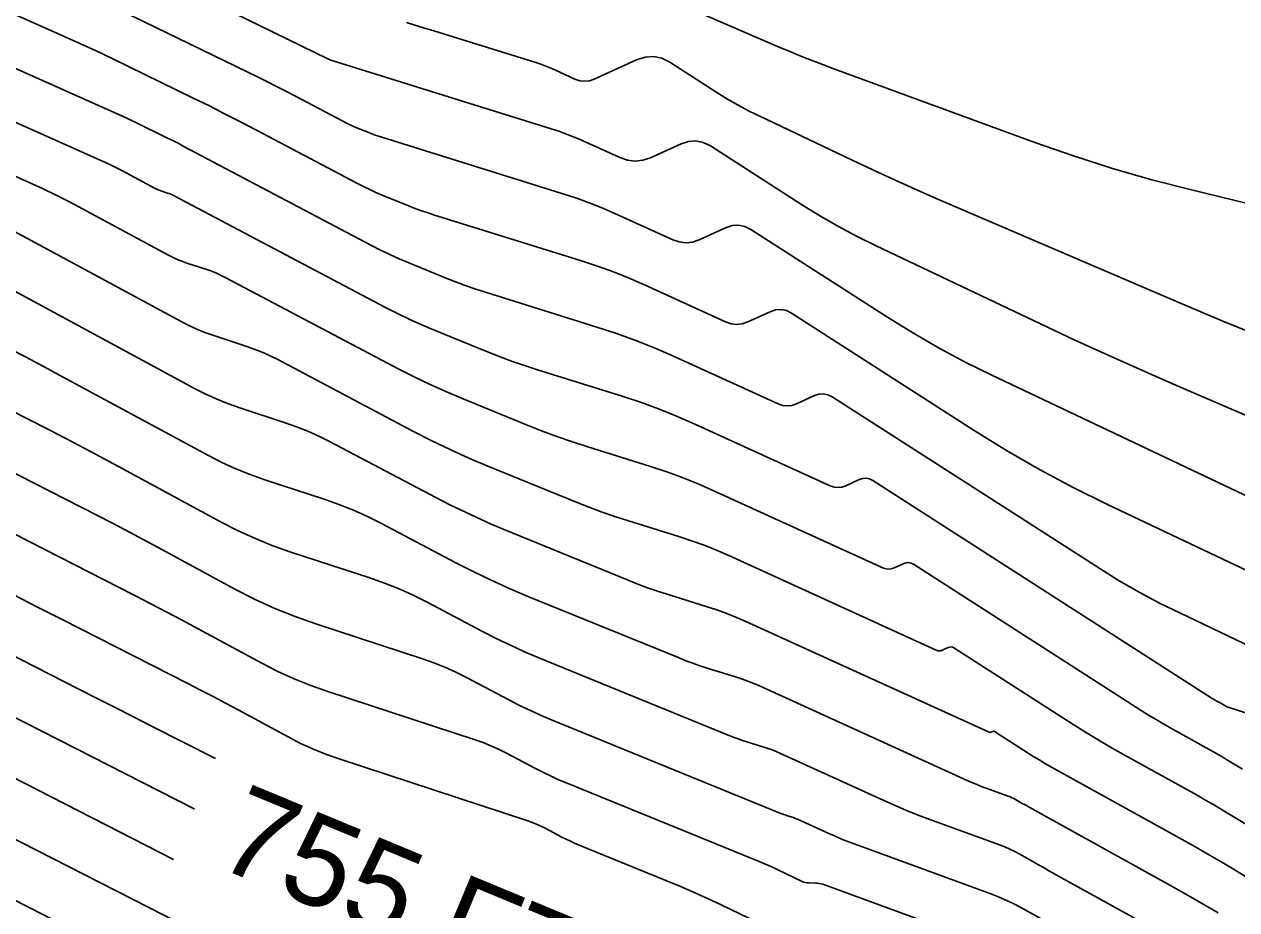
# Model space of a CAD drawing. Extents: x 1354696 to 1366163, y 660729 to 670380.
# Drawn here: x 1361389.9 to 1361471.3, y 664955.7 to 665015.2 of the extents above; entities that cross this region are included whole.
import ezdxf

# ---------------------------------------------------------------- set-up
doc = ezdxf.new("R2010")
doc.units = 0
doc.layers.add('R_Contour Annot', color=7, linetype='Continuous')
doc.layers.add('R_Contours', color=7, linetype='Continuous')

msp = doc.modelspace()

# ---------------------------------------------------------------- linework, layer by layer
at = {"layer": 'R_Contours'}
for points in [[(1361498.018, 664977.706), (1361467.279, 664990.932), (1361464.981, 664991.933), (1361462.692, 664992.955), (1361460.413, 664993.999), (1361458.144, 664995.063), (1361447.108, 665000.3), (1361445.842, 665000.925), (1361444.599, 665001.59), (1361443.377, 665002.294), (1361442.177, 665003.038), (1361435.989, 665007.01), (1361435.511, 665007.246), (1361435.023, 665007.349), (1361434.526, 665007.317), (1361434.019, 665007.152), (1361431.971, 665006.221), (1361431.459, 665006.047), (1361430.948, 665005.989), (1361430.436, 665006.047), (1361429.924, 665006.222), (1361427.589, 665007.286), (1361427.026, 665007.532), (1361426.456, 665007.76), (1361425.879, 665007.97), (1361425.295, 665008.163), (1361410.449, 665012.797), (1361410.439, 665012.801), (1361410.427, 665012.806), (1361410.42, 665012.809), (1361410.384, 665012.828), (1361410.371, 665012.835), (1361410.357, 665012.842), (1361392.152, 665021.734)], [(1361384.679, 665017.918), (1361392.588, 665014.383), (1361393.681, 665013.889), (1361394.77, 665013.386), (1361395.854, 665012.873), (1361396.934, 665012.351), (1361401.246, 665010.245), (1361402.322, 665009.714), (1361403.393, 665009.175), (1361404.46, 665008.627), (1361405.523, 665008.071), (1361412.303, 665004.489), (1361412.713, 665004.279), (1361413.128, 665004.079), (1361413.548, 665003.889), (1361413.973, 665003.709), (1361415.682, 665003.012), (1361416.11, 665002.842), (1361416.543, 665002.682), (1361416.978, 665002.531), (1361417.417, 665002.388), (1361427.347, 664999.288), (1361428.421, 664998.934), (1361429.483, 664998.548), (1361430.532, 664998.128), (1361431.568, 664997.675), (1361437.001, 664995.2), (1361437.375, 664995.072), (1361437.749, 664995.029), (1361438.124, 664995.072), (1361438.498, 664995.2), (1361439.997, 664995.88), (1361440.368, 664996.002), (1361440.731, 664996.025), (1361441.088, 664995.95), (1361441.438, 664995.776), (1361453.689, 664987.914), (1361455.866, 664986.565), (1361458.082, 664985.288), (1361460.338, 664984.082), (1361462.634, 664982.947), (1361481.896, 664973.806)], [(1361473.503, 664982.781), (1361454.871, 664991.623), (1361453.09, 664992.503), (1361451.34, 664993.439), (1361449.621, 664994.43), (1361447.933, 664995.476), (1361438.713, 665001.393), (1361438.299, 665001.598), (1361437.877, 665001.687), (1361437.447, 665001.659), (1361437.008, 665001.516), (1361435.235, 665000.71), (1361434.792, 665000.559), (1361434.349, 665000.509), (1361433.905, 665000.56), (1361433.462, 665000.711), (1361429.579, 665002.48), (1361428.779, 665002.83), (1361427.969, 665003.154), (1361427.15, 665003.452), (1361426.321, 665003.725), (1361413.933, 665007.593), (1361413.712, 665007.664), (1361413.493, 665007.74), (1361413.276, 665007.821), (1361413.06, 665007.907), (1361412.201, 665008.257), (1361411.988, 665008.347), (1361411.776, 665008.443), (1361411.568, 665008.543), (1361411.361, 665008.649), (1361408.108, 665010.368), (1361407.496, 665010.688), (1361406.881, 665011.004), (1361406.265, 665011.314), (1361405.645, 665011.62), (1361394.898, 665016.869)], [(1361435.33, 665015.912), (1361440.332, 665013.76), (1361441.311, 665013.347), (1361442.295, 665012.947), (1361443.285, 665012.561), (1361444.28, 665012.189), (1361457.774, 665007.248), (1361460.367, 665006.34), (1361462.983, 665005.505), (1361465.62, 665004.744), (1361468.28, 665004.057), (1361491.476, 664998.41)], [(1361415.598, 665015.286), (1361416.516, 665015.015), (1361417.43, 665014.735), (1361424.269, 665012.6), (1361424.607, 665012.488), (1361424.942, 665012.366), (1361425.273, 665012.234), (1361425.599, 665012.091), (1361426.897, 665011.5), (1361427.222, 665011.389), (1361427.547, 665011.352), (1361427.871, 665011.389), (1361428.196, 665011.499), (1361431.03, 665012.787), (1361431.605, 665012.975), (1361432.169, 665013.011), (1361432.722, 665012.894), (1361433.264, 665012.626), (1361436.421, 665010.6), (1361437.132, 665010.159), (1361437.857, 665009.741), (1361438.594, 665009.347), (1361439.345, 665008.976), (1361445.888, 665005.871), (1361447.234, 665005.24), (1361448.585, 665004.622), (1361449.942, 665004.016), (1361451.304, 665003.422), (1361467.261, 664996.557), (1361470.384, 664995.239), (1361473.524, 664993.964)], [(1361473.902, 664972.607), (1361467.529, 664975.631), (1361466.14, 664976.318), (1361464.775, 664977.048), (1361463.434, 664977.821), (1361462.116, 664978.637), (1361444.163, 664990.16), (1361443.877, 664990.301), (1361443.586, 664990.363), (1361443.289, 664990.344), (1361442.986, 664990.245), (1361441.762, 664989.689), (1361441.456, 664989.584), (1361441.15, 664989.55), (1361440.845, 664989.585), (1361440.539, 664989.689), (1361433.558, 664992.87), (1361432.285, 664993.426), (1361430.997, 664993.941), (1361429.693, 664994.417), (1361428.373, 664994.851), (1361420.901, 664997.184), (1361420.244, 664997.397), (1361419.592, 664997.623), (1361418.945, 664997.864), (1361418.303, 664998.118), (1361415.744, 664999.162), (1361415.108, 664999.43), (1361414.48, 664999.714), (1361413.858, 665000.014), (1361413.244, 665000.329), (1361400.613, 665007.003), (1361400.264, 665007.185), (1361399.914, 665007.365), (1361399.563, 665007.541), (1361399.21, 665007.715), (1361397.797, 665008.406), (1361397.443, 665008.577), (1361397.088, 665008.745), (1361396.731, 665008.91), (1361396.372, 665009.072), (1361384.891, 665014.203)], [(1361483.047, 664965.346), (1361470.739, 664969.32), (1361470.698, 664969.335), (1361470.658, 664969.352), (1361470.619, 664969.371), (1361470.581, 664969.393), (1361470.432, 664969.483), (1361470.394, 664969.506), (1361470.357, 664969.528), (1361470.319, 664969.549), (1361470.281, 664969.571), (1361469.94, 664969.76), (1361469.871, 664969.799), (1361469.802, 664969.839), (1361469.734, 664969.881), (1361469.667, 664969.923), (1361446.888, 664984.543), (1361446.666, 664984.653), (1361446.44, 664984.701), (1361446.21, 664984.686), (1361445.975, 664984.609), (1361445.026, 664984.178), (1361444.788, 664984.097), (1361444.551, 664984.07), (1361444.314, 664984.097), (1361444.077, 664984.178), (1361434.911, 664988.354), (1361433.722, 664988.874), (1361432.518, 664989.356), (1361431.3, 664989.799), (1361430.067, 664990.205), (1361424.385, 664991.979), (1361423.51, 664992.263), (1361422.641, 664992.565), (1361421.779, 664992.885), (1361420.924, 664993.223), (1361417.516, 664994.614), (1361416.669, 664994.972), (1361415.831, 664995.35), (1361415.003, 664995.749), (1361414.185, 664996.169), (1361400.001, 665003.663), (1361399.895, 665003.716), (1361399.787, 665003.765), (1361399.676, 665003.809), (1361399.564, 665003.848), (1361399.112, 665003.997), (1361399.001, 665004.036), (1361398.891, 665004.08), (1361398.783, 665004.13), (1361398.677, 665004.184), (1361396.829, 665005.183), (1361396.485, 665005.366), (1361396.137, 665005.541), (1361395.786, 665005.71), (1361395.432, 665005.872), (1361385.102, 665010.489)], [(1361471.701, 664965.168), (1361470.591, 664965.842), (1361470.312, 664966.009), (1361470.032, 664966.173), (1361469.751, 664966.335), (1361469.468, 664966.494), (1361466.93, 664967.902), (1361466.415, 664968.193), (1361465.904, 664968.493), (1361465.399, 664968.8), (1361464.898, 664969.116), (1361449.612, 664978.927), (1361449.455, 664979.005), (1361449.294, 664979.039), (1361449.131, 664979.028), (1361448.964, 664978.974), (1361448.289, 664978.667), (1361448.121, 664978.61), (1361447.952, 664978.591), (1361447.784, 664978.61), (1361447.615, 664978.668), (1361436.067, 664983.929), (1361435.06, 664984.368), (1361434.042, 664984.776), (1361433.011, 664985.152), (1361431.968, 664985.495), (1361427.772, 664986.805), (1361426.727, 664987.144), (1361425.69, 664987.504), (1361424.661, 664987.886), (1361423.639, 664988.291), (1361419.288, 664990.066), (1361418.229, 664990.513), (1361417.183, 664990.986), (1361416.148, 664991.485), (1361415.126, 664992.009), (1361403.48, 664998.162), (1361403.167, 664998.319), (1361402.848, 664998.463), (1361402.523, 664998.592), (1361402.192, 664998.709), (1361400.858, 664999.146), (1361400.528, 664999.263), (1361400.204, 664999.394), (1361399.885, 664999.539), (1361399.574, 664999.699), (1361393.857, 665002.791), (1361392.972, 665003.259), (1361392.078, 665003.71), (1361391.176, 665004.144), (1361390.265, 665004.562), (1361385.314, 665006.774)], [(1361388.701, 665001.579), (1361400.47, 664995.214), (1361400.988, 664994.948), (1361401.516, 664994.707), (1361402.055, 664994.489), (1361402.604, 664994.296), (1361404.82, 664993.569), (1361405.37, 664993.376), (1361405.909, 664993.16), (1361406.439, 664992.922), (1361406.96, 664992.661), (1361416.067, 664987.849), (1361417.294, 664987.22), (1361418.534, 664986.622), (1361419.79, 664986.055), (1361421.059, 664985.518), (1361427.055, 664983.072), (1361427.891, 664982.741), (1361428.733, 664982.428), (1361429.582, 664982.133), (1361430.437, 664981.857), (1361433.869, 664980.785), (1361434.723, 664980.504), (1361435.566, 664980.197), (1361436.399, 664979.863), (1361437.222, 664979.503), (1361451.153, 664973.157), (1361451.253, 664973.122), (1361451.353, 664973.111), (1361451.453, 664973.122), (1361451.553, 664973.156), (1361451.953, 664973.338), (1361452.052, 664973.37), (1361452.149, 664973.377), (1361452.244, 664973.357), (1361452.337, 664973.31), (1361460.129, 664968.309), (1361461.063, 664967.72), (1361462.006, 664967.146), (1361462.959, 664966.588), (1361463.92, 664966.044), (1361468.655, 664963.416), (1361469.183, 664963.12), (1361469.708, 664962.819), (1361470.23, 664962.512), (1361470.749, 664962.2), (1361472.82, 664960.943)], [(1361387.641, 664998.152), (1361401.366, 664990.729), (1361402.091, 664990.358), (1361402.829, 664990.02), (1361403.582, 664989.716), (1361404.35, 664989.445), (1361407.448, 664988.429), (1361408.216, 664988.159), (1361408.97, 664987.858), (1361409.711, 664987.525), (1361410.439, 664987.16), (1361417.139, 664983.62), (1361418.504, 664982.92), (1361419.884, 664982.255), (1361421.281, 664981.623), (1361422.694, 664981.026), (1361430.472, 664977.853), (1361431.121, 664977.596), (1361431.776, 664977.353), (1361432.436, 664977.123), (1361433.101, 664976.908), (1361435.771, 664976.075), (1361436.434, 664975.856), (1361437.09, 664975.617), (1361437.738, 664975.358), (1361438.378, 664975.078), (1361454.691, 664967.646), (1361454.723, 664967.635), (1361454.754, 664967.631), (1361454.785, 664967.635), (1361454.817, 664967.646), (1361454.942, 664967.703), (1361454.973, 664967.713), (1361455.003, 664967.715), (1361455.033, 664967.708), (1361455.062, 664967.694), (1361457.313, 664966.249), (1361457.699, 664966.006), (1361458.09, 664965.768), (1361458.484, 664965.537), (1361458.882, 664965.312), (1361467.842, 664960.339), (1361468.615, 664959.905), (1361469.383, 664959.464), (1361470.148, 664959.015), (1361470.908, 664958.559), (1361473.94, 664956.719)], [(1361466.238, 664954.173), (1361459.362, 664957.989), (1361459.034, 664958.171), (1361458.707, 664958.353), (1361458.38, 664958.536), (1361458.053, 664958.72), (1361456.748, 664959.455), (1361456.418, 664959.632), (1361456.082, 664959.796), (1361455.74, 664959.945), (1361455.391, 664960.081), (1361450.963, 664961.7), (1361450.112, 664962.021), (1361449.266, 664962.358), (1361448.428, 664962.711), (1361447.596, 664963.081), (1361440.689, 664966.227), (1361440.415, 664966.347), (1361440.138, 664966.458), (1361439.857, 664966.56), (1361439.573, 664966.654), (1361438.43, 664967.011), (1361438.145, 664967.103), (1361437.863, 664967.201), (1361437.582, 664967.305), (1361437.304, 664967.415), (1361424.486, 664972.646), (1361423.522, 664973.053), (1361422.568, 664973.484), (1361421.625, 664973.938), (1361420.693, 664974.416), (1361416.988, 664976.374), (1361416.053, 664976.843), (1361415.101, 664977.271), (1361414.131, 664977.659), (1361413.144, 664978.006), (1361407.841, 664979.744), (1361406.637, 664980.169), (1361405.455, 664980.646), (1361404.296, 664981.176), (1361403.159, 664981.759), (1361396.258, 664985.491), (1361394.73, 664986.312), (1361393.198, 664987.123), (1361391.66, 664987.924), (1361390.118, 664988.716), (1361377.241, 664995.281)], [(1361470.066, 664955.518), (1361469.059, 664956.11), (1361468.047, 664956.691), (1361467.028, 664957.262), (1361457.381, 664962.616), (1361457.266, 664962.68), (1361457.151, 664962.745), (1361457.035, 664962.809), (1361456.92, 664962.874), (1361456.46, 664963.133), (1361456.344, 664963.195), (1361456.225, 664963.253), (1361456.104, 664963.306), (1361455.981, 664963.353), (1361454.421, 664963.924), (1361454.12, 664964.038), (1361453.822, 664964.156), (1361453.527, 664964.281), (1361453.233, 664964.411), (1361439.533, 664970.653), (1361439.076, 664970.852), (1361438.614, 664971.038), (1361438.145, 664971.208), (1361437.672, 664971.364), (1361435.765, 664971.959), (1361435.291, 664972.113), (1361434.819, 664972.277), (1361434.352, 664972.45), (1361433.888, 664972.634), (1361423.59, 664976.836), (1361422.401, 664977.338), (1361421.226, 664977.869), (1361420.064, 664978.429), (1361418.916, 664979.018), (1361413.918, 664981.659), (1361412.984, 664982.127), (1361412.032, 664982.556), (1361411.063, 664982.943), (1361410.076, 664983.29), (1361406.095, 664984.595), (1361405.109, 664984.942), (1361404.142, 664985.333), (1361403.193, 664985.767), (1361402.263, 664986.244), (1361392.511, 664991.518), (1361391.289, 664992.174), (1361390.062, 664992.823), (1361388.832, 664993.465)], [(1361459.187, 664954.566), (1361457.035, 664955.778), (1361456.492, 664956.069), (1361455.939, 664956.338), (1361455.375, 664956.584), (1361454.8, 664956.808), (1361445.469, 664960.221), (1361445.08, 664960.367), (1361444.695, 664960.521), (1361444.312, 664960.682), (1361443.932, 664960.851), (1361441.845, 664961.802), (1361441.753, 664961.842), (1361441.661, 664961.879), (1361441.568, 664961.913), (1361441.474, 664961.944), (1361441.094, 664962.062), (1361441, 664962.093), (1361440.906, 664962.125), (1361440.813, 664962.16), (1361440.72, 664962.196), (1361425.382, 664968.455), (1361424.642, 664968.768), (1361423.91, 664969.099), (1361423.186, 664969.448), (1361422.471, 664969.814), (1361419.626, 664971.317), (1361418.909, 664971.677), (1361418.178, 664972.006), (1361417.433, 664972.303), (1361416.676, 664972.57), (1361409.515, 664974.917), (1361408.128, 664975.407), (1361406.766, 664975.956), (1361405.431, 664976.567), (1361404.122, 664977.238), (1361398.937, 664980.042), (1361397.639, 664980.739), (1361396.337, 664981.428), (1361395.03, 664982.109), (1361393.719, 664982.783), (1361376.013, 664991.81)], [(1361454.21, 664953.535), (1361443.532, 664957.44), (1361443.419, 664957.476), (1361443.305, 664957.502), (1361443.188, 664957.518), (1361443.07, 664957.524), (1361442.594, 664957.528), (1361442.477, 664957.536), (1361442.362, 664957.556), (1361442.25, 664957.588), (1361442.142, 664957.633), (1361440.512, 664958.413), (1361440.203, 664958.558), (1361439.893, 664958.699), (1361439.58, 664958.834), (1361439.266, 664958.965), (1361426.278, 664964.265), (1361425.762, 664964.483), (1361425.251, 664964.714), (1361424.747, 664964.957), (1361424.248, 664965.212), (1361422.265, 664966.26), (1361421.764, 664966.511), (1361421.255, 664966.741), (1361420.736, 664966.948), (1361420.208, 664967.134), (1361410.325, 664970.374), (1361409.182, 664970.777), (1361408.062, 664971.229), (1361406.963, 664971.732), (1361405.885, 664972.284), (1361401.616, 664974.593), (1361400.548, 664975.166), (1361399.475, 664975.734), (1361398.4, 664976.295), (1361397.321, 664976.849), (1361384.251, 664983.513)], [(1361381.217, 664976.871), (1361393.569, 664970.568), (1361394.787, 664969.946), (1361396.006, 664969.324), (1361397.225, 664968.703), (1361398.444, 664968.081), (1361402.773, 664965.874)], [(1361441.59, 664953.718), (1361436.717, 664956.05), (1361435.795, 664956.483), (1361434.867, 664956.903), (1361433.933, 664957.308), (1361432.993, 664957.7), (1361427.174, 664960.074), (1361426.882, 664960.198), (1361426.593, 664960.328), (1361426.308, 664960.466), (1361426.025, 664960.611), (1361424.903, 664961.204), (1361424.62, 664961.346), (1361424.332, 664961.475), (1361424.038, 664961.593), (1361423.739, 664961.698), (1361411.134, 664965.83), (1361410.237, 664966.146), (1361409.357, 664966.502), (1361408.494, 664966.897), (1361407.648, 664967.33), (1361404.296, 664969.143), (1361403.456, 664969.594), (1361402.614, 664970.04), (1361401.769, 664970.48), (1361400.922, 664970.915), (1361392.488, 664975.215), (1361390.844, 664976.054), (1361389.2, 664976.892)], [(1361382.029, 664972.362), (1361401.292, 664962.532), (1361401.37, 664962.493)], [(1361399.968, 664959.113), (1361382.638, 664967.957)], [(1361412.288, 664948.732), (1361383.247, 664963.552)], [(1361383.855, 664959.147), (1361407.002, 664947.335)]]:
    msp.add_lwpolyline(points, dxfattribs=at)

# ---------------------------------------------------------------- texts
at = {"layer": 'R_Contour Annot'}
msp.add_text('755 FT', height=6, rotation=337.46782, dxfattribs=at).set_placement((1361402.598, 664958.734))

doc.saveas('drawing.dxf')
